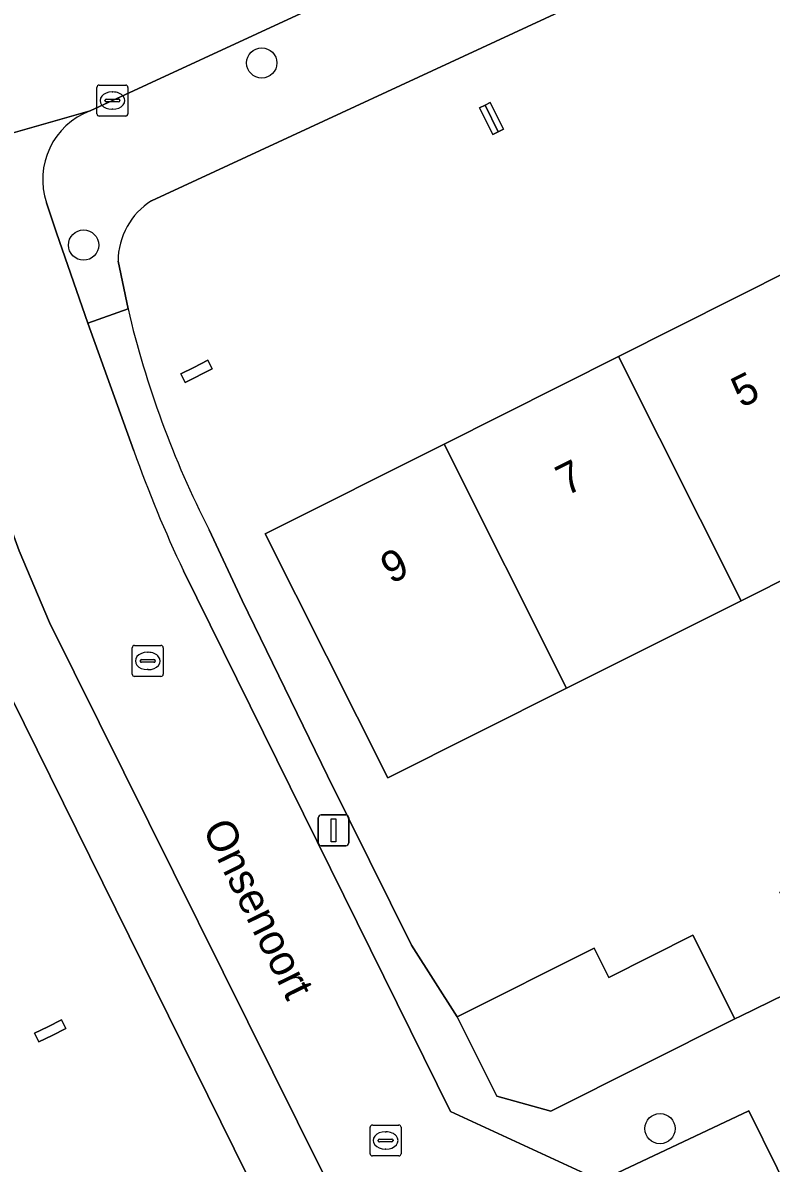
# Model space of a CAD drawing. Extents: x 157793 to 159380, y 380877 to 382313.
# Drawn here: x 158315.69 to 158339.85, y 381568.41 to 381605.23 of the extents above; entities that cross this region are included whole.
import ezdxf

# ---------------------------------------------------------------- set-up
doc = ezdxf.new("R2010")
doc.units = 0
for name, color, linetype in [('IMGEO_Boom', 7, 'Continuous'), ('IMGEO_Erf', 7, 'Continuous'), ('IMGEO_Kolk', 7, 'Continuous'), ('IMGEO_Lichtmast', 7, 'Continuous'), ('IMGEO_Muur', 7, 'Continuous'), ('IMGEO_Openbare_ruimte_label', 7, 'Continuous'), ('IMGEO_Pand', 7, 'Continuous'), ('IMGEO_Pand_nummerreeks', 7, 'Continuous'), ('IMGEO_Parkeervlak_open', 7, 'Continuous'), ('IMGEO_Rijbaan_lokaal_open', 7, 'Continuous'), ('IMGEO_Voetpad_open', 7, 'Continuous')]:
    doc.layers.add(name, color=color, linetype=linetype)

msp = doc.modelspace()

# ---------------------------------------------------------------- linework, layer by layer
at = {"layer": 'IMGEO_Boom'}
for centre in [(158323.405, 381603.937), (158317.653, 381598.056), (158336.263, 381569.526)]:
    msp.add_circle(centre, 0.489, dxfattribs=at)
at = {"layer": 'IMGEO_Erf'}
for points in [[(158355.743, 381615.281), (158353.591, 381614.531), (158346.202, 381611.49), (158334.016, 381606.06), (158319.848, 381599.488)], [(158318.765, 381597.539), (158319.089, 381595.996)], [(158321.71, 381588.865), (158322.768, 381586.579), (158325.524, 381580.915), (158328.244, 381575.455), (158329.712, 381573.133), (158334.135, 381575.354), (158334.61, 381574.406), (158337.326, 381575.77), (158338.68, 381573.074), (158338.858, 381573.16), (158340.289, 381573.852), (158341.498, 381574.436), (158340.129, 381577.161), (158342.905, 381578.555), (158345.607, 381579.913), (158346.976, 381577.187), (158352.725, 381580.024), (158351.348, 381582.766), (158354.178, 381584.188), (158356.876, 381585.543)], [(158326.321, 381561.157), (158314.872, 381584.329)]]:
    msp.add_lwpolyline(points, dxfattribs=at)
for points in [[(158333.249, 381583.746), (158327.48, 381580.848), (158323.52, 381588.731), (158329.291, 381591.63), (158334.921, 381594.458), (158340.551, 381597.286), (158346.181, 381600.114), (158351.819, 381602.946), (158357.579, 381605.839), (158361.539, 381597.956), (158355.793, 381595.07), (158350.14, 381592.23), (158344.51, 381589.402), (158338.879, 381586.574)], [(158331.037, 381601.716), (158330.864, 381601.631), (158330.686, 381601.989), (158330.439, 381602.488), (158330.618, 381602.577), (158330.783, 381602.658), (158331.03, 381602.16), (158331.208, 381601.801)], [(158321.806, 381594.056), (158320.935, 381593.621), (158320.796, 381593.9), (158321.208, 381594.106), (158321.667, 381594.335)], [(158316.07, 381572.603), (158316.498, 381572.817), (158316.941, 381573.038), (158317.08, 381572.759), (158316.637, 381572.538), (158316.209, 381572.324)]]:
    msp.add_lwpolyline(points, close=True, dxfattribs=at)
for centre, radius, start, end in [((158321.085, 381597.525), 2.32, 122.2252, 179.6556), ((158349.373, 381603.08), 31.102, 193.1653, 207.1965)]:
    msp.add_arc(centre, radius, start, end, dxfattribs=at)
at = {"layer": 'IMGEO_Kolk'}
for p, q in [((158318.16, 381603.222), (158319.012, 381603.222)), ((158318.085, 381602.296), (158318.085, 381603.148)), ((158318.573, 381603.002), (158318.598, 381603.002)), ((158319.086, 381603.148), (158319.086, 381602.296)), ((158318.344, 381602.716), (158318.344, 381602.728)), ((158318.782, 381602.679), (158318.384, 381602.679)), ((158318.387, 381602.765), (158318.785, 381602.765)), ((158318.828, 381602.728), (158318.828, 381602.716)), ((158319.012, 381602.222), (158318.16, 381602.222)), ((158318.596, 381602.442), (158318.571, 381602.442)), ((158319.225, 381584.201), (158319.225, 381585.053)), ((158319.3, 381585.127), (158320.152, 381585.127)), ((158319.713, 381584.907), (158319.738, 381584.907)), ((158320.226, 381585.053), (158320.226, 381584.201)), ((158319.484, 381584.621), (158319.484, 381584.633)), ((158319.922, 381584.584), (158319.524, 381584.584)), ((158319.527, 381584.67), (158319.925, 381584.67)), ((158319.968, 381584.633), (158319.968, 381584.621)), ((158320.152, 381584.127), (158319.3, 381584.127)), ((158319.736, 381584.347), (158319.711, 381584.347)), ((158326.904, 381568.717), (158326.904, 381569.569)), ((158326.979, 381569.643), (158327.831, 381569.643)), ((158327.392, 381569.423), (158327.417, 381569.423)), ((158327.905, 381569.569), (158327.905, 381568.717)), ((158327.163, 381569.137), (158327.163, 381569.149)), ((158327.601, 381569.1), (158327.203, 381569.1)), ((158327.206, 381569.186), (158327.604, 381569.186)), ((158327.647, 381569.149), (158327.647, 381569.137)), ((158327.831, 381568.643), (158326.979, 381568.643)), ((158327.415, 381568.863), (158327.39, 381568.863))]:
    msp.add_line(p, q, dxfattribs=at)
for points in [[(158318.16, 381603.222), (158319.012, 381603.222)], [(158318.085, 381602.296), (158318.085, 381603.148)], [(158319.086, 381603.148), (158319.086, 381602.296)], [(158319.012, 381602.222), (158318.16, 381602.222)], [(158319.225, 381584.201), (158319.225, 381585.053)], [(158319.3, 381585.127), (158320.152, 381585.127)], [(158320.226, 381585.053), (158320.226, 381584.201)], [(158320.152, 381584.127), (158319.3, 381584.127)], [(158326.904, 381568.717), (158326.904, 381569.569)], [(158326.979, 381569.643), (158327.831, 381569.643)], [(158327.905, 381569.569), (158327.905, 381568.717)], [(158327.831, 381568.643), (158326.979, 381568.643)]]:
    msp.add_lwpolyline(points, dxfattribs=at)
for centre, radius, start, end in [((158318.162, 381603.146), 0.0765, 91.552, 178.448), ((158318.162, 381603.146), 0.0765, 91.552, 178.448), ((158319.01, 381603.146), 0.0765, 1.552, 88.448), ((158319.01, 381603.146), 0.0765, 1.552, 88.448), ((158318.384, 381602.725), 0.0403, 85.8775, 175.7526), ((158318.381, 381602.715), 0.0366, 178.938, 274.7102), ((158318.785, 381602.722), 0.043, 264.8664, 352.4533), ((158318.789, 381602.727), 0.0386, 1.7309, 96.639), ((158318.162, 381602.298), 0.0765, 181.552, 268.448), ((158318.162, 381602.298), 0.0765, 181.552, 268.448), ((158319.01, 381602.298), 0.0765, 271.552, 358.448), ((158319.01, 381602.298), 0.0765, 271.552, 358.448), ((158319.302, 381585.051), 0.0765, 91.552, 178.448), ((158319.302, 381585.051), 0.0765, 91.552, 178.448), ((158320.15, 381585.051), 0.0765, 1.552, 88.448), ((158320.15, 381585.051), 0.0765, 1.552, 88.448), ((158319.524, 381584.63), 0.0403, 85.8775, 175.7526), ((158319.521, 381584.62), 0.0366, 178.938, 274.7102), ((158319.925, 381584.627), 0.043, 264.8664, 352.4533), ((158319.929, 381584.632), 0.0386, 1.7309, 96.639), ((158319.302, 381584.203), 0.0765, 181.552, 268.448), ((158319.302, 381584.203), 0.0765, 181.552, 268.448), ((158320.15, 381584.203), 0.0765, 271.552, 358.448), ((158320.15, 381584.203), 0.0765, 271.552, 358.448), ((158326.981, 381569.567), 0.0765, 91.552, 178.448), ((158326.981, 381569.567), 0.0765, 91.552, 178.448), ((158327.829, 381569.567), 0.0765, 1.552, 88.448), ((158327.829, 381569.567), 0.0765, 1.552, 88.448), ((158327.203, 381569.146), 0.0403, 85.8775, 175.7526), ((158327.2, 381569.136), 0.0366, 178.938, 274.7102), ((158327.604, 381569.143), 0.043, 264.8664, 352.4533), ((158327.608, 381569.148), 0.0386, 1.7309, 96.639), ((158326.981, 381568.719), 0.0765, 181.552, 268.448), ((158326.981, 381568.719), 0.0765, 181.552, 268.448), ((158327.829, 381568.719), 0.0765, 271.552, 358.448), ((158327.829, 381568.719), 0.0765, 271.552, 358.448)]:
    msp.add_arc(centre, radius, start, end, dxfattribs=at)
for centre, major_axis, ratio, start_param, end_param in [((158318.572, 381602.722), (-0.387, 0.002), 0.722429, 4.712389, 7.853982), ((158318.597, 381602.722), (-0.39, 0.002), 0.717154, 1.570796, 4.712389), ((158319.712, 381584.627), (-0.387, 0.002), 0.722429, 4.712389, 7.853982), ((158319.737, 381584.627), (-0.39, 0.002), 0.717154, 1.570796, 4.712389), ((158327.391, 381569.143), (-0.387, 0.002), 0.722429, 4.712389, 7.853982), ((158327.416, 381569.143), (-0.39, 0.002), 0.717154, 1.570796, 4.712389)]:
    msp.add_ellipse(centre, major_axis=major_axis, ratio=ratio, start_param=start_param, end_param=end_param, dxfattribs=at)
at = {"layer": 'IMGEO_Lichtmast'}
for p, q in [((158325.328, 381579.657), (158326.118, 381579.657)), ((158326.118, 381579.657), (158325.328, 381579.657)), ((158325.228, 381578.757), (158325.228, 381579.557)), ((158325.228, 381579.557), (158325.228, 381578.757)), ((158326.218, 381579.557), (158326.218, 381578.757)), ((158326.218, 381578.757), (158326.218, 381579.557)), ((158326.118, 381578.657), (158325.328, 381578.657)), ((158325.328, 381578.657), (158326.118, 381578.657))]:
    msp.add_line(p, q, dxfattribs=at)
msp.add_lwpolyline([(158325.648, 381579.532), (158325.798, 381579.532), (158325.798, 381578.782), (158325.648, 381578.782), (158325.648, 381579.532)], dxfattribs=at)
for centre, start, end in [((158325.328, 381579.557), 90, 180), ((158325.328, 381579.557), 90, 180), ((158326.118, 381579.557), 0, 90), ((158326.118, 381579.557), 360, 90), ((158325.328, 381578.757), 180, 270), ((158325.328, 381578.757), 180, 270), ((158326.118, 381578.757), 270, 0), ((158326.118, 381578.757), 270, 0)]:
    msp.add_arc(centre, 0.1, start, end, dxfattribs=at)
at = {"layer": 'IMGEO_Muur'}
msp.add_lwpolyline([(158328.244, 381575.455), (158325.524, 381580.915)], dxfattribs=at)
at = {"layer": 'IMGEO_Pand'}
for points in [[(158331.037, 381601.716), (158330.618, 381602.577), (158330.439, 381602.488), (158330.686, 381601.989), (158330.864, 381601.631)], [(158330.618, 381602.577), (158331.037, 381601.716), (158331.208, 381601.801), (158331.03, 381602.16), (158330.783, 381602.658)], [(158340.551, 381597.286), (158334.921, 381594.458), (158338.879, 381586.574), (158344.51, 381589.402)], [(158338.879, 381586.574), (158334.921, 381594.458), (158329.291, 381591.63), (158333.249, 381583.746)], [(158321.806, 381594.056), (158321.667, 381594.335), (158321.208, 381594.106), (158320.796, 381593.9), (158320.935, 381593.621)], [(158329.291, 381591.63), (158323.52, 381588.731), (158327.48, 381580.848), (158333.249, 381583.746)], [(158330.793, 381570.982), (158330.996, 381570.578), (158332.738, 381570.09), (158338.68, 381573.074), (158337.326, 381575.77), (158334.61, 381574.406), (158334.135, 381575.354), (158329.712, 381573.133)], [(158317.08, 381572.759), (158316.941, 381573.038), (158316.498, 381572.817), (158316.07, 381572.603), (158316.209, 381572.324), (158316.637, 381572.538)]]:
    msp.add_lwpolyline(points, close=True, dxfattribs=at)
at = {"layer": 'IMGEO_Parkeervlak_open'}
msp.add_lwpolyline([(158334.139, 381567.739), (158339.576, 381556.583), (158344.62, 381558.988), (158339.135, 381570.102)], close=True, dxfattribs=at)
at = {"layer": 'IMGEO_Rijbaan_lokaal_open'}
for points in [[(158307.632, 381608.303), (158305.402, 381610.721), (158294.557, 381623.1), (158289.912, 381628.021), (158289.436, 381628.504), (158285.728, 381624.845), (158286.794, 381623.735), (158289.868, 381620.297), (158291.098, 381618.921), (158294.153, 381615.504), (158294.454, 381615.166), (158297.663, 381611.546), (158298.877, 381610.178), (158301.455, 381607.269), (158301.773, 381606.911), (158304.092, 381604.53), (158305.281, 381603.486), (158306.107, 381602.96), (158308.774, 381601.478), (158310.468, 381600.286), (158317.867, 381602.39), (158325.082, 381605.727)], [(158317.867, 381602.39), (158310.468, 381600.286)], [(158316.78, 381598.456), (158316.46, 381599.418)], [(158311.373, 381599.121), (158312.131, 381597.246), (158313.944, 381592.625), (158315.575, 381588.183), (158316.548, 381585.866), (158326.163, 381566.514), (158330.64, 381564.394), (158335.44, 381554.562), (158339.576, 381556.583), (158334.139, 381567.739), (158333.98, 381568.016), (158329.502, 381570.078), (158320.88, 381587.535)], [(158319.276, 381591.407), (158317.792, 381595.533), (158316.78, 381598.456)]]:
    msp.add_lwpolyline(points, dxfattribs=at)
for centre, radius, start, end in [((158318.695, 381600.179), 2.361, 110.532, 198.8005), ((158358.382, 381605.339), 41.514, 199.6086, 205.3955)]:
    msp.add_arc(centre, radius, start, end, dxfattribs=at)
at = {"layer": 'IMGEO_Voetpad_open'}
for points in [[(158355.432, 381618.94), (158354.482, 381618.62), (158344.86, 381614.672), (158336.433, 381610.914), (158332.577, 381609.207), (158325.082, 381605.727), (158317.867, 381602.39)], [(158319.848, 381599.488), (158334.016, 381606.06), (158346.202, 381611.49)], [(158316.46, 381599.418), (158316.78, 381598.456), (158317.792, 381595.533), (158319.089, 381595.996), (158318.765, 381597.539)], [(158319.089, 381595.996), (158317.792, 381595.533), (158319.276, 381591.407)], [(158330.64, 381564.394), (158326.163, 381566.514), (158316.548, 381585.866), (158315.575, 381588.183), (158313.944, 381592.625), (158311.884, 381591.846), (158313.497, 381587.49), (158314.872, 381584.329), (158326.321, 381561.157)], [(158343.88, 381566.66), (158342.339, 381569.697), (158340.953, 381572.506), (158340.289, 381573.852), (158338.858, 381573.16), (158338.68, 381573.074), (158332.738, 381570.09), (158330.996, 381570.578), (158330.793, 381570.982), (158329.712, 381573.133), (158328.244, 381575.455), (158325.524, 381580.915), (158322.768, 381586.579), (158321.71, 381588.865)], [(158320.88, 381587.535), (158329.502, 381570.078), (158333.98, 381568.016), (158334.139, 381567.739), (158339.135, 381570.102)], [(158339.135, 381570.102), (158344.62, 381558.988)]]:
    msp.add_lwpolyline(points, dxfattribs=at)
for centre, radius, start, end in [((158318.695, 381600.179), 2.361, 110.532, 198.8005), ((158321.085, 381597.525), 2.32, 122.2252, 179.6556), ((158349.373, 381603.08), 31.102, 193.1653, 207.1965), ((158358.382, 381605.339), 41.514, 199.6086, 205.3955)]:
    msp.add_arc(centre, radius, start, end, dxfattribs=at)

# ---------------------------------------------------------------- texts
at = {"layer": 'IMGEO_Openbare_ruimte_label'}
msp.add_text('Onsenoort', height=1, rotation=296.2319, dxfattribs=at).set_placement((158321.476, 381579.214))
at = {"layer": 'IMGEO_Pand_nummerreeks'}
for s, p in [('5', (158338.895, 381592.784)), ('7', (158333.235, 381589.941)), ('9', (158327.576, 381587.098))]:
    msp.add_text(s, height=1, rotation=26.6706, dxfattribs=at).set_placement(p)

doc.saveas('drawing.dxf')
